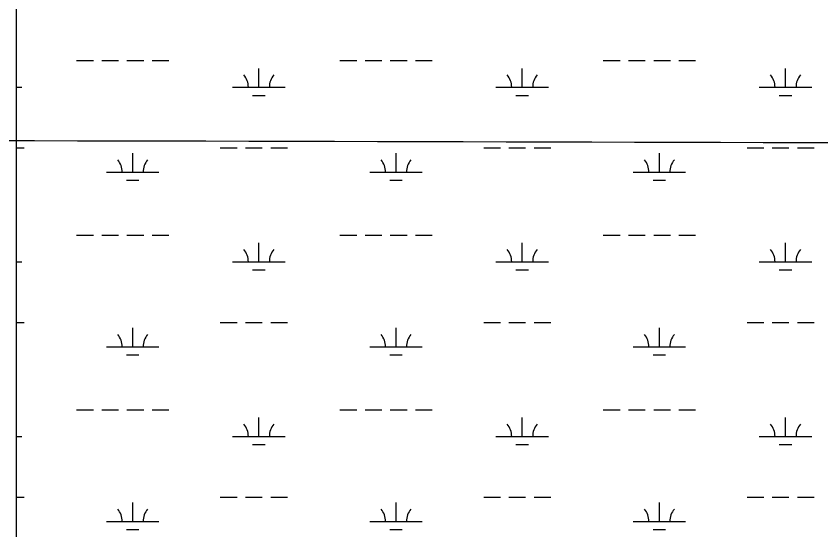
# Model space of a CAD drawing. Extents: x 3161564 to 3199464, y 849354 to 874788.
# Drawn here: x 3188477 to 3190011, y 866138 to 867117 of the extents above; entities that cross this region are included whole.
import ezdxf

# ---------------------------------------------------------------- set-up
doc = ezdxf.new("R2010")
doc.units = 0
doc.layers.add('V-GRID-MAJR', color=7, linetype='Continuous')
doc.layers.add('V-WETL-SWMP', color=7, linetype='Continuous')

msp = doc.modelspace()

# ---------------------------------------------------------------- linework, layer by layer
at = {"layer": 'V-GRID-MAJR'}
msp.add_spline([(3165799.846, 866945.01), (3171028.623, 866928.659), (3176257.404, 866913.068), (3181486.186, 866898.238), (3186714.971, 866884.169), (3191943.758, 866870.86), (3197172.5470000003, 866858.311), (3197172.548, 866858.311)], degree=3, dxfattribs=at)
at = {"layer": 'V-WETL-SWMP'}
for p, q in [((3188477.260836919, 871379.3726630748), (3188477.2538062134, 864057.7045825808)), ((3188592.5963579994, 867032.192257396), (3188624.5963320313, 867032.192257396)), ((3188640.5963190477, 867032.1922573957), (3188672.5962930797, 867032.192257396)), ((3188688.5962800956, 867032.192257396), (3188720.5962541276, 867032.192257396)), ((3188736.596241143, 867032.192257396), (3188768.5962151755, 867032.192257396)), ((3189094.503950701, 867032.192257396), (3189126.503924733, 867032.192257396)), ((3189142.5039117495, 867032.1922573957), (3189174.5038857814, 867032.192257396)), ((3189190.5038727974, 867032.192257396), (3189222.5038468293, 867032.192257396)), ((3189238.5038338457, 867032.192257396), (3189270.5038078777, 867032.192257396)), ((3189596.4115434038, 867032.192257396), (3189628.4115174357, 867032.192257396)), ((3189644.4115044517, 867032.1922573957), (3189676.411478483, 867032.192257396)), ((3189692.4114654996, 867032.192257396), (3189724.4114395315, 867032.192257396)), ((3189740.4114265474, 867032.192257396), (3189772.4114005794, 867032.192257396)), ((3188939.912135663, 866981.4502788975), (3188939.912093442, 867017.4502636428)), ((3189441.819728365, 866981.4502788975), (3189441.8196861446, 867017.4502636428)), ((3189943.727321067, 866981.4502788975), (3189943.7272788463, 867017.4502636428)), ((3188477.2566137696, 866981.4502788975), (3188488.0045023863, 866981.4502788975)), ((3188889.912176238, 866981.4502788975), (3188989.912095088, 866981.4502788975)), ((3189391.81976894, 866981.4502788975), (3189491.8196877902, 866981.4502788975)), ((3189893.727361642, 866981.4502788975), (3189993.7272804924, 866981.4502788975)), ((3188927.9121634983, 866966.0192854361), (3188951.9121440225, 866966.0192854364)), ((3189429.819756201, 866966.0192854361), (3189453.8197367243, 866966.0192854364)), ((3189931.7273489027, 866966.0192854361), (3189955.7273294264, 866966.0192854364)), ((3188477.256502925, 866866.018327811), (3188492.5966340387, 866866.018327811)), ((3188866.5043306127, 866866.018327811), (3188898.5043046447, 866866.018327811)), ((3188914.50429166, 866866.0183278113), (3188946.5042656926, 866866.018327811)), ((3188962.5042527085, 866866.0183278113), (3188994.504226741, 866866.018327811)), ((3189368.4119233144, 866866.018327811), (3189400.4118973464, 866866.018327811)), ((3189416.411884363, 866866.0183278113), (3189448.4118583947, 866866.018327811)), ((3189464.4118454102, 866866.0183278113), (3189496.4118194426, 866866.018327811)), ((3189870.3195160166, 866866.018327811), (3189902.319490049, 866866.018327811)), ((3189918.3194770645, 866866.0183278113), (3189950.3194510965, 866866.018327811)), ((3189966.319438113, 866866.0183278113), (3189998.319412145, 866866.018327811)), ((3188699.440520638, 866819.5883474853), (3188699.4404784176, 866855.5883322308)), ((3189201.34811334, 866819.5883474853), (3189201.3480711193, 866855.5883322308)), ((3189703.2557060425, 866819.5883474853), (3189703.2556638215, 866855.5883322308)), ((3188649.4405612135, 866819.5883474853), (3188749.440480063, 866819.588347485)), ((3189151.3481539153, 866819.5883474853), (3189251.3480727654, 866819.588347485)), ((3189653.2557466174, 866819.5883474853), (3189753.255665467, 866819.588347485)), ((3188687.4405484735, 866804.1573540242), (3188711.4405289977, 866804.1573540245)), ((3189189.348141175, 866804.1573540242), (3189213.3481216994, 866804.1573540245)), ((3189691.255733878, 866804.1573540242), (3189715.255714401, 866804.1573540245)), ((3188592.5967481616, 866699.5173983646), (3188624.5967221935, 866699.5173983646)), ((3188640.5967092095, 866699.5173983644), (3188672.5966832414, 866699.5173983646)), ((3188688.596670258, 866699.5173983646), (3188720.59664429, 866699.5173983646)), ((3188736.5966313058, 866699.5173983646), (3188768.5966053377, 866699.5173983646)), ((3189094.5043408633, 866699.5173983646), (3189126.5043148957, 866699.5173983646)), ((3189142.504301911, 866699.5173983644), (3189174.504275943, 866699.5173983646)), ((3189190.5042629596, 866699.5173983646), (3189222.5042369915, 866699.5173983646)), ((3189238.5042240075, 866699.5173983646), (3189270.5041980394, 866699.5173983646)), ((3189596.411933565, 866699.5173983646), (3189628.4119075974, 866699.5173983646)), ((3189644.4118946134, 866699.5173983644), (3189676.411868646, 866699.5173983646)), ((3189692.4118556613, 866699.5173983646), (3189724.4118296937, 866699.5173983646)), ((3189740.4118167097, 866699.5173983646), (3189772.4117907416, 866699.5173983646)), ((3188939.912525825, 866648.7754198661), (3188939.9124836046, 866684.7754046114)), ((3189441.820118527, 866648.7754198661), (3189441.8200763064, 866684.7754046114)), ((3189943.7277112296, 866648.7754198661), (3189943.7276690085, 866684.7754046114)), ((3188477.2562943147, 866648.7754198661), (3188488.004892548, 866648.7754198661)), ((3188889.9125664, 866648.7754198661), (3188989.9124852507, 866648.7754198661)), ((3189391.820159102, 866648.7754198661), (3189491.8200779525, 866648.7754198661)), ((3189893.727751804, 866648.7754198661), (3189993.727670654, 866648.7754198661)), ((3188927.9125536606, 866633.3444264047), (3188951.9125341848, 866633.3444264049)), ((3189429.8201463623, 866633.3444264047), (3189453.8201268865, 866633.3444264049)), ((3189931.727739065, 866633.3444264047), (3189955.727719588, 866633.3444264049)), ((3188477.25618347, 866533.3434687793), (3188492.5970242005, 866533.3434687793)), ((3188699.4409108, 866486.9134884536), (3188699.440868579, 866522.9134731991)), ((3188866.504720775, 866533.3434687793), (3188898.5046948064, 866533.3434687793)), ((3188914.504681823, 866533.3434687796), (3188946.504655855, 866533.3434687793)), ((3188962.5046428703, 866533.3434687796), (3188994.504616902, 866533.3434687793)), ((3189201.348503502, 866486.9134884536), (3189201.3484612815, 866522.9134731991)), ((3189368.4123134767, 866533.3434687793), (3189400.412287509, 866533.3434687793)), ((3189416.4122745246, 866533.3434687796), (3189448.4122485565, 866533.3434687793)), ((3189464.412235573, 866533.3434687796), (3189496.412209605, 866533.3434687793)), ((3189703.256096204, 866486.9134884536), (3189703.2560539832, 866522.9134731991)), ((3189870.3199061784, 866533.3434687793), (3189902.319880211, 866533.3434687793)), ((3189918.3198672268, 866533.3434687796), (3189950.3198412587, 866533.3434687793)), ((3189966.3198282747, 866533.3434687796), (3189998.3198023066, 866533.3434687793)), ((3188649.4409513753, 866486.9134884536), (3188749.440870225, 866486.9134884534)), ((3189151.3485440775, 866486.9134884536), (3189251.348462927, 866486.9134884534)), ((3189653.256136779, 866486.9134884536), (3189753.2560556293, 866486.9134884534)), ((3188687.4409386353, 866471.4824949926), (3188711.4409191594, 866471.4824949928)), ((3189189.348531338, 866471.4824949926), (3189213.348511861, 866471.4824949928)), ((3189691.2561240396, 866471.4824949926), (3189715.2561045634, 866471.4824949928)), ((3188592.5971383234, 866366.8425393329), (3188624.5971123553, 866366.8425393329)), ((3188640.5970993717, 866366.8425393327), (3188672.5970734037, 866366.8425393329)), ((3188688.5970604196, 866366.8425393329), (3188720.5970344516, 866366.8425393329)), ((3188736.597021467, 866366.8425393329), (3188768.5969954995, 866366.8425393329)), ((3189094.504731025, 866366.8425393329), (3189126.504705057, 866366.8425393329)), ((3189142.5046920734, 866366.8425393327), (3189174.5046661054, 866366.8425393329)), ((3189190.5046531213, 866366.8425393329), (3189222.5046271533, 866366.8425393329)), ((3189238.5046141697, 866366.8425393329), (3189270.5045882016, 866366.8425393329)), ((3189596.4123237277, 866366.8425393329), (3189628.4122977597, 866366.8425393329)), ((3189644.4122847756, 866366.8425393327), (3189676.412258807, 866366.8425393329)), ((3189692.4122458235, 866366.8425393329), (3189724.4122198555, 866366.8425393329)), ((3189740.4122068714, 866366.8425393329), (3189772.4121809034, 866366.8425393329)), ((3188939.912915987, 866316.1005608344), (3188939.912873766, 866352.1005455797)), ((3189441.820508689, 866316.1005608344), (3189441.8204664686, 866352.1005455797)), ((3189943.728101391, 866316.1005608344), (3189943.7280591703, 866352.1005455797)), ((3188477.255974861, 866316.1005608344), (3188488.0052827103, 866316.1005608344)), ((3188889.912956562, 866316.1005608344), (3188989.912875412, 866316.1005608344)), ((3189391.820549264, 866316.1005608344), (3189491.820468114, 866316.1005608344)), ((3189893.728141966, 866316.1005608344), (3189993.7280608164, 866316.1005608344)), ((3188927.9129438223, 866300.669567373), (3188951.9129243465, 866300.6695673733)), ((3189429.820536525, 866300.669567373), (3189453.8205170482, 866300.6695673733)), ((3189931.7281292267, 866300.669567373), (3189955.7281097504, 866300.6695673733)), ((3188477.2558640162, 866200.6686097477), (3188492.5974143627, 866200.6686097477)), ((3188866.5051109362, 866200.6686097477), (3188898.5050849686, 866200.6686097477)), ((3188914.505071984, 866200.6686097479), (3188946.5050460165, 866200.6686097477)), ((3188962.5050330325, 866200.6686097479), (3188994.5050070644, 866200.6686097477)), ((3189368.4127036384, 866200.6686097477), (3189400.4126776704, 866200.6686097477)), ((3189416.4126646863, 866200.6686097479), (3189448.4126387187, 866200.6686097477)), ((3189464.412625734, 866200.6686097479), (3189496.4125997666, 866200.6686097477)), ((3189870.3202963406, 866200.6686097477), (3189902.3202703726, 866200.6686097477)), ((3189918.3202573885, 866200.6686097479), (3189950.3202314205, 866200.6686097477)), ((3189966.3202184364, 866200.6686097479), (3189998.320192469, 866200.6686097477)), ((3188699.441300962, 866154.2386294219), (3188699.441258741, 866190.2386141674)), ((3189201.348893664, 866154.2386294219), (3189201.3488514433, 866190.2386141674)), ((3189703.256486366, 866154.2386294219), (3189703.2564441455, 866190.2386141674)), ((3188649.441341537, 866154.2386294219), (3188749.441260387, 866154.2386294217)), ((3189151.3489342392, 866154.2386294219), (3189251.348853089, 866154.2386294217)), ((3189653.2565269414, 866154.2386294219), (3189753.256445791, 866154.2386294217)), ((3188687.4413287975, 866138.8076359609), (3188711.4413093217, 866138.8076359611)), ((3189189.348921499, 866138.8076359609), (3189213.3489020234, 866138.8076359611)), ((3189691.2565142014, 866138.8076359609), (3189715.256494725, 866138.8076359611))]:
    msp.add_line(p, q, dxfattribs=at)
for centre, radius, start, end in [((3188884.6692438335, 866981.9250818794), 35.24628790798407, 359.2281796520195, 40.77183798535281), ((3188995.155026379, 866981.9250818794), 35.246287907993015, 139.22817724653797, 180.7718355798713), ((3189386.5768365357, 866981.9250818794), 35.24628790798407, 359.2281796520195, 40.77183798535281), ((3189497.062619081, 866981.9250818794), 35.246287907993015, 139.22817724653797, 180.7718355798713), ((3189888.4844292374, 866981.9250818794), 35.24628790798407, 359.2281796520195, 40.77183798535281), ((3189998.970211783, 866981.9250818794), 35.246287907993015, 139.22817724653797, 180.7718355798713), ((3188644.197628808, 866820.0631504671), 35.24628790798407, 359.2281796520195, 40.77183798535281), ((3188754.6834113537, 866820.0631504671), 35.246287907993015, 139.22817724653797, 180.7718355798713), ((3189146.10522151, 866820.0631504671), 35.24628790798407, 359.2281796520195, 40.77183798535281), ((3189256.591004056, 866820.0631504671), 35.246287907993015, 139.22817724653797, 180.7718355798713), ((3189648.012814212, 866820.0631504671), 35.24628790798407, 359.2281796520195, 40.77183798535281), ((3189758.498596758, 866820.0631504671), 35.246287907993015, 139.22817724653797, 180.7718355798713), ((3188884.6696339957, 866649.2502228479), 35.24628790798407, 359.2281796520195, 40.77183798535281), ((3188995.1554165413, 866649.2502228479), 35.246287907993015, 139.22817724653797, 180.7718355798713), ((3189386.5772266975, 866649.2502228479), 35.24628790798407, 359.2281796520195, 40.77183798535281), ((3189497.063009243, 866649.2502228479), 35.246287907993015, 139.22817724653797, 180.7718355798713), ((3189888.484819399, 866649.2502228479), 35.24628790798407, 359.2281796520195, 40.77183798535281), ((3189998.970601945, 866649.2502228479), 35.246287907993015, 139.22817724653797, 180.7718355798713), ((3188644.19801897, 866487.3882914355), 35.24628790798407, 359.2281796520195, 40.77183798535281), ((3188754.6838015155, 866487.3882914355), 35.246287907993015, 139.22817724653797, 180.7718355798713), ((3189146.105611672, 866487.3882914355), 35.24628790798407, 359.2281796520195, 40.77183798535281), ((3189256.5913942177, 866487.3882914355), 35.246287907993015, 139.22817724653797, 180.7718355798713), ((3189648.013204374, 866487.3882914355), 35.24628790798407, 359.2281796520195, 40.77183798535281), ((3189758.49898692, 866487.3882914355), 35.246287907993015, 139.22817724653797, 180.7718355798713), ((3188884.6700241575, 866316.5753638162), 35.24628790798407, 359.2281796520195, 40.77183798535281), ((3188995.155806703, 866316.5753638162), 35.246287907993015, 139.22817724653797, 180.7718355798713), ((3189386.5776168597, 866316.5753638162), 35.24628790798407, 359.2281796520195, 40.77183798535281), ((3189497.063399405, 866316.5753638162), 35.246287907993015, 139.22817724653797, 180.7718355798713), ((3189888.4852095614, 866316.5753638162), 35.24628790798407, 359.2281796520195, 40.77183798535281), ((3189998.970992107, 866316.5753638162), 35.246287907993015, 139.22817724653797, 180.7718355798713), ((3188644.198409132, 866154.7134324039), 35.24628790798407, 359.2281796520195, 40.77183798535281), ((3188754.6841916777, 866154.7134324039), 35.246287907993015, 139.22817724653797, 180.7718355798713), ((3189146.106001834, 866154.7134324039), 35.24628790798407, 359.2281796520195, 40.77183798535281), ((3189256.5917843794, 866154.7134324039), 35.246287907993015, 139.22817724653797, 180.7718355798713), ((3189648.013594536, 866154.7134324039), 35.24628790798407, 359.2281796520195, 40.77183798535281), ((3189758.499377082, 866154.7134324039), 35.246287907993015, 139.22817724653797, 180.7718355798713)]:
    msp.add_arc(centre, radius, start, end, dxfattribs=at)

doc.saveas('drawing.dxf')
